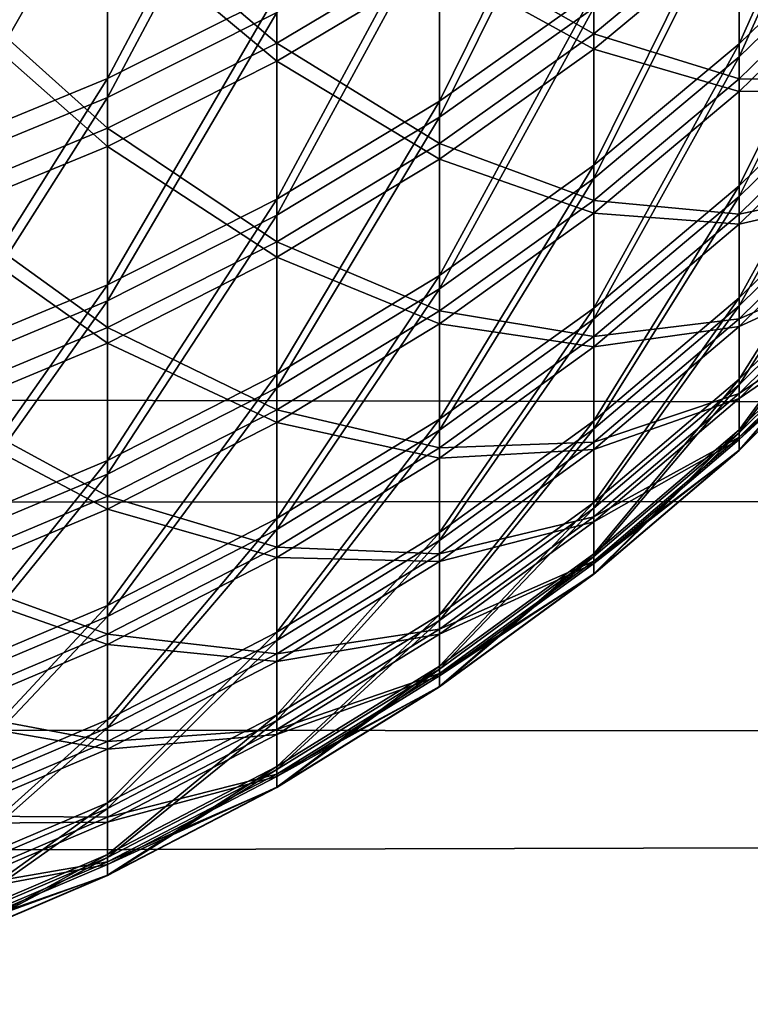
# Model space of a CAD drawing. Header units: millimetres. Extents: x -184 to 165, y -135 to 242.
# Tile 321 of 656: x -40.608 to -40.319, y -96.172 to -95.784. Entities that reach past the tile are written whole.
import ezdxf

# ---------------------------------------------------------------- set-up
doc = ezdxf.new("R2010")
doc.units = ezdxf.units.MM
doc.header["$LTSCALE"] = 41.718519
for name, color, linetype in [('384', 7, 'CONTINUOUS'), ('386', 7, 'CONTINUOUS'), ('443', 7, 'CONTINUOUS'), ('445', 7, 'CONTINUOUS'), ('457', 7, 'CONTINUOUS')]:
    doc.layers.add(name, color=color, linetype=linetype)

msp = doc.modelspace()

# ---------------------------------------------------------------- linework, layer by layer
at = {"layer": '384', "linetype": 'CONTINUOUS'}
for points in [[(-27.04409, -95.64276, 60), (-170.25051, -95.96387, 60), (-170.57592, -95.45368, 60), (-27.04409, -95.64276, 60)], [(-27.04409, -95.64276, 60), (-27.32066, -96.07439, 60), (-170.25051, -95.96387, 60), (-27.04409, -95.64276, 60)], [(-27.32066, -96.07439, 60), (-169.92179, -96.47125, 60), (-170.25051, -95.96387, 60), (-27.32066, -96.07439, 60)], [(-27.32066, -96.07439, 60), (-27.59982, -96.50432, 60), (-169.92179, -96.47125, 60), (-27.32066, -96.07439, 60)]]:
    msp.add_3dface(points, dxfattribs=at)
at = {"layer": '386', "linetype": 'CONTINUOUS'}
for points in [[(-170.45591, -95.64276, 63), (-27.24949, -95.96387, 63), (-26.92408, -95.45368, 63), (-170.45591, -95.64276, 63)], [(-170.45591, -95.64276, 63), (-170.17934, -96.07439, 63), (-27.24949, -95.96387, 63), (-170.45591, -95.64276, 63)], [(-170.17934, -96.07439, 63), (-27.57821, -96.47125, 63), (-27.24949, -95.96387, 63), (-170.17934, -96.07439, 63)], [(-170.17934, -96.07439, 63), (-169.90018, -96.50432, 63), (-27.57821, -96.47125, 63), (-170.17934, -96.07439, 63)]]:
    msp.add_3dface(points, dxfattribs=at)
at = {"layer": '443', "linetype": 'CONTINUOUS'}
for points in [[(-40.50612, -95.71108, 23.49301), (-40.50612, -95.80025, 23.80553), (-40.57302, -95.74429, 23.48285), (-40.50612, -95.71108, 23.49301)], [(-40.50612, -95.71108, 23.49301), (-40.44202, -95.7619, 23.81569), (-40.50612, -95.80025, 23.80553), (-40.50612, -95.71108, 23.49301)], [(-40.57302, -95.74429, 23.48285), (-40.57302, -95.83383, 23.79663), (-40.64235, -95.77259, 23.47419), (-40.57302, -95.74429, 23.48285)], [(-40.57302, -95.74429, 23.48285), (-40.50612, -95.80025, 23.80553), (-40.57302, -95.83383, 23.79663), (-40.57302, -95.74429, 23.48285)], [(-40.64235, -95.77259, 23.47419), (-40.57302, -95.83383, 23.79663), (-40.64235, -95.86243, 23.78905), (-40.64235, -95.77259, 23.47419)]]:
    msp.add_3dface(points, dxfattribs=at)
at = {"layer": '445', "linetype": 'CONTINUOUS'}
for points in [[(-40.27012, -95.74128, 27.6342), (-40.27012, -95.67372, 27.9449), (-40.32368, -95.79331, 27.64449), (-40.27012, -95.74128, 27.6342)], [(-40.32368, -95.79331, 27.64449), (-40.27012, -95.67372, 27.9449), (-40.32368, -95.72533, 27.95714), (-40.32368, -95.79331, 27.64449)], [(-40.50612, -95.77363, 28.30257), (-40.50612, -95.68077, 28.61401), (-40.57302, -95.8071, 28.31186), (-40.50612, -95.77363, 28.30257)], [(-40.57302, -95.8071, 28.31186), (-40.50612, -95.68077, 28.61401), (-40.57302, -95.71386, 28.62456), (-40.57302, -95.8071, 28.31186)], [(-40.38109, -95.77286, 27.96843), (-40.38109, -95.69264, 28.28008), (-40.44202, -95.81605, 27.97868), (-40.38109, -95.77286, 27.96843)], [(-40.44202, -95.81605, 27.97868), (-40.38109, -95.69264, 28.28008), (-40.44202, -95.73541, 28.29195), (-40.44202, -95.81605, 27.97868)], [(-40.57302, -95.8071, 28.31186), (-40.57302, -95.71386, 28.62456), (-40.64235, -95.83562, 28.31978), (-40.57302, -95.8071, 28.31186)], [(-40.64235, -95.83562, 28.31978), (-40.57302, -95.71386, 28.62456), (-40.64235, -95.74205, 28.63356), (-40.64235, -95.83562, 28.31978)], [(-40.44202, -95.7619, 23.81569), (-40.38109, -95.71899, 23.82706), (-40.38109, -95.79552, 24.13964), (-40.44202, -95.7619, 23.81569)], [(-40.38109, -95.71899, 23.82706), (-40.32368, -95.74786, 24.15036), (-40.38109, -95.79552, 24.13964), (-40.38109, -95.71899, 23.82706)], [(-40.32368, -95.79331, 27.64449), (-40.32368, -95.72533, 27.95714), (-40.38109, -95.84123, 27.65396), (-40.32368, -95.79331, 27.64449)], [(-40.38109, -95.84123, 27.65396), (-40.32368, -95.72533, 27.95714), (-40.38109, -95.77286, 27.96843), (-40.38109, -95.84123, 27.65396)], [(-40.44202, -95.81605, 27.97868), (-40.44202, -95.73541, 28.29195), (-40.50612, -95.85465, 27.98784), (-40.44202, -95.81605, 27.97868)], [(-40.50612, -95.85465, 27.98784), (-40.44202, -95.73541, 28.29195), (-40.50612, -95.77363, 28.30257), (-40.50612, -95.85465, 27.98784)], [(-40.27012, -95.79702, 27.32117), (-40.27012, -95.74128, 27.6342), (-40.32368, -95.84941, 27.32948), (-40.27012, -95.79702, 27.32117)], [(-40.32368, -95.84941, 27.32948), (-40.27012, -95.74128, 27.6342), (-40.32368, -95.79331, 27.64449), (-40.32368, -95.84941, 27.32948)], [(-40.32368, -95.74786, 24.15036), (-40.32368, -95.81213, 24.4638), (-40.38109, -95.79552, 24.13964), (-40.32368, -95.74786, 24.15036)], [(-40.32368, -95.74786, 24.15036), (-40.27012, -95.75998, 24.47347), (-40.32368, -95.81213, 24.4638), (-40.32368, -95.74786, 24.15036)], [(-40.27012, -95.75998, 24.47347), (-40.27012, -95.81202, 24.78714), (-40.32368, -95.81213, 24.4638), (-40.27012, -95.75998, 24.47347)], [(-40.50612, -95.80025, 23.80553), (-40.44202, -95.7619, 23.81569), (-40.44202, -95.83883, 24.1299), (-40.50612, -95.80025, 23.80553)], [(-40.44202, -95.7619, 23.81569), (-40.38109, -95.79552, 24.13964), (-40.44202, -95.83883, 24.1299), (-40.44202, -95.7619, 23.81569)], [(-40.38109, -95.84123, 27.65396), (-40.38109, -95.77286, 27.96843), (-40.44202, -95.88478, 27.66257), (-40.38109, -95.84123, 27.65396)], [(-40.44202, -95.88478, 27.66257), (-40.38109, -95.77286, 27.96843), (-40.44202, -95.81605, 27.97868), (-40.44202, -95.88478, 27.66257)], [(-40.50612, -95.85465, 27.98784), (-40.50612, -95.77363, 28.30257), (-40.57302, -95.88845, 27.99586), (-40.50612, -95.85465, 27.98784)], [(-40.57302, -95.88845, 27.99586), (-40.50612, -95.77363, 28.30257), (-40.57302, -95.8071, 28.31186), (-40.57302, -95.88845, 27.99586)], [(-40.38109, -95.79552, 24.13964), (-40.38109, -95.86017, 24.45489), (-40.44202, -95.83883, 24.1299), (-40.38109, -95.79552, 24.13964)], [(-40.32368, -95.84941, 27.32948), (-40.32368, -95.79331, 27.64449), (-40.38109, -95.89766, 27.33714), (-40.32368, -95.84941, 27.32948)], [(-40.38109, -95.89766, 27.33714), (-40.32368, -95.79331, 27.64449), (-40.38109, -95.84123, 27.65396), (-40.38109, -95.89766, 27.33714)], [(-40.38109, -95.79552, 24.13964), (-40.32368, -95.81213, 24.4638), (-40.38109, -95.86017, 24.45489), (-40.38109, -95.79552, 24.13964)], [(-40.57302, -95.83383, 23.79663), (-40.50612, -95.80025, 23.80553), (-40.50612, -95.87754, 24.1212), (-40.57302, -95.83383, 23.79663)], [(-40.50612, -95.80025, 23.80553), (-40.44202, -95.83883, 24.1299), (-40.50612, -95.87754, 24.1212), (-40.50612, -95.80025, 23.80553)], [(-40.27012, -95.84089, 27.00626), (-40.27012, -95.79702, 27.32117), (-40.32368, -95.89355, 27.01258), (-40.27012, -95.84089, 27.00626)], [(-40.32368, -95.89355, 27.01258), (-40.27012, -95.79702, 27.32117), (-40.32368, -95.84941, 27.32948), (-40.32368, -95.89355, 27.01258)], [(-40.57302, -95.88845, 27.99586), (-40.57302, -95.8071, 28.31186), (-40.64235, -95.91724, 28.00269), (-40.57302, -95.88845, 27.99586)], [(-40.64235, -95.91724, 28.00269), (-40.57302, -95.8071, 28.31186), (-40.64235, -95.83562, 28.31978), (-40.64235, -95.91724, 28.00269)], [(-40.27012, -95.81202, 24.78714), (-40.27012, -95.85216, 25.10255), (-40.32368, -95.8645, 24.77945), (-40.27012, -95.81202, 24.78714)], [(-40.32368, -95.81213, 24.4638), (-40.27012, -95.81202, 24.78714), (-40.32368, -95.8645, 24.77945), (-40.32368, -95.81213, 24.4638)], [(-40.32368, -95.81213, 24.4638), (-40.32368, -95.8645, 24.77945), (-40.38109, -95.86017, 24.45489), (-40.32368, -95.81213, 24.4638)], [(-40.44202, -95.88478, 27.66257), (-40.44202, -95.81605, 27.97868), (-40.50612, -95.9237, 27.67026), (-40.44202, -95.88478, 27.66257)], [(-40.50612, -95.9237, 27.67026), (-40.44202, -95.81605, 27.97868), (-40.50612, -95.85465, 27.98784), (-40.50612, -95.9237, 27.67026)], [(-40.64235, -95.86243, 23.78905), (-40.57302, -95.83383, 23.79663), (-40.57302, -95.91143, 24.11358), (-40.64235, -95.86243, 23.78905)], [(-40.57302, -95.83383, 23.79663), (-40.50612, -95.87754, 24.1212), (-40.57302, -95.91143, 24.11358), (-40.57302, -95.83383, 23.79663)], [(-40.44202, -95.83883, 24.1299), (-40.44202, -95.90381, 24.4468), (-40.50612, -95.87754, 24.1212), (-40.44202, -95.83883, 24.1299)], [(-40.44202, -95.83883, 24.1299), (-40.38109, -95.86017, 24.45489), (-40.44202, -95.90381, 24.4468), (-40.44202, -95.83883, 24.1299)], [(-40.38109, -95.89766, 27.33714), (-40.38109, -95.84123, 27.65396), (-40.44202, -95.9415, 27.34409), (-40.38109, -95.89766, 27.33714)], [(-40.44202, -95.9415, 27.34409), (-40.38109, -95.84123, 27.65396), (-40.44202, -95.88478, 27.66257), (-40.44202, -95.9415, 27.34409)], [(-40.27012, -95.8728, 26.68991), (-40.27012, -95.84089, 27.00626), (-40.32368, -95.92567, 26.69423), (-40.27012, -95.8728, 26.68991)], [(-40.32368, -95.92567, 26.69423), (-40.27012, -95.84089, 27.00626), (-40.32368, -95.89355, 27.01258), (-40.32368, -95.92567, 26.69423)], [(-40.32368, -95.89355, 27.01258), (-40.32368, -95.84941, 27.32948), (-40.38109, -95.94205, 27.0184), (-40.32368, -95.89355, 27.01258)], [(-40.38109, -95.94205, 27.0184), (-40.32368, -95.84941, 27.32948), (-40.38109, -95.89766, 27.33714), (-40.38109, -95.94205, 27.0184)], [(-40.50612, -95.9237, 27.67026), (-40.50612, -95.85465, 27.98784), (-40.57302, -95.95778, 27.677), (-40.50612, -95.9237, 27.67026)], [(-40.57302, -95.95778, 27.677), (-40.50612, -95.85465, 27.98784), (-40.57302, -95.88845, 27.99586), (-40.57302, -95.95778, 27.677)], [(-40.27012, -95.85216, 25.10255), (-40.27012, -95.88032, 25.41925), (-40.32368, -95.90489, 25.09685), (-40.27012, -95.85216, 25.10255)], [(-40.32368, -95.8645, 24.77945), (-40.27012, -95.85216, 25.10255), (-40.32368, -95.90489, 25.09685), (-40.32368, -95.8645, 24.77945)], [(-40.64235, -95.86243, 23.78905), (-40.57302, -95.91143, 24.11358), (-40.64235, -95.9403, 24.10709), (-40.64235, -95.86243, 23.78905)], [(-40.38109, -95.86017, 24.45489), (-40.38109, -95.91284, 24.77237), (-40.44202, -95.90381, 24.4468), (-40.38109, -95.86017, 24.45489)], [(-40.38109, -95.86017, 24.45489), (-40.32368, -95.8645, 24.77945), (-40.38109, -95.91284, 24.77237), (-40.38109, -95.86017, 24.45489)], [(-40.32368, -95.8645, 24.77945), (-40.32368, -95.90489, 25.09685), (-40.38109, -95.91284, 24.77237), (-40.32368, -95.8645, 24.77945)], [(-40.27012, -95.89272, 26.37258), (-40.27012, -95.8728, 26.68991), (-40.32368, -95.94571, 26.3749), (-40.27012, -95.89272, 26.37258)], [(-40.32368, -95.94571, 26.3749), (-40.27012, -95.8728, 26.68991), (-40.32368, -95.92567, 26.69423), (-40.32368, -95.94571, 26.3749)], [(-40.50612, -95.87754, 24.1212), (-40.50612, -95.94282, 24.43957), (-40.57302, -95.91143, 24.11358), (-40.50612, -95.87754, 24.1212)], [(-40.50612, -95.87754, 24.1212), (-40.44202, -95.90381, 24.4468), (-40.50612, -95.94282, 24.43957), (-40.50612, -95.87754, 24.1212)], [(-40.27012, -95.88032, 25.41925), (-40.27012, -95.89649, 25.7368), (-40.32368, -95.93323, 25.41555), (-40.27012, -95.88032, 25.41925)], [(-40.32368, -95.90489, 25.09685), (-40.27012, -95.88032, 25.41925), (-40.32368, -95.93323, 25.41555), (-40.32368, -95.90489, 25.09685)], [(-40.44202, -95.9415, 27.34409), (-40.44202, -95.88478, 27.66257), (-40.50612, -95.98068, 27.35031), (-40.44202, -95.9415, 27.34409)], [(-40.50612, -95.98068, 27.35031), (-40.44202, -95.88478, 27.66257), (-40.50612, -95.9237, 27.67026), (-40.50612, -95.98068, 27.35031)], [(-40.57302, -95.95778, 27.677), (-40.57302, -95.88845, 27.99586), (-40.64235, -95.98681, 27.68274), (-40.57302, -95.95778, 27.677)], [(-40.64235, -95.98681, 27.68274), (-40.57302, -95.88845, 27.99586), (-40.64235, -95.91724, 28.00269), (-40.64235, -95.98681, 27.68274)], [(-40.32368, -95.92567, 26.69423), (-40.32368, -95.89355, 27.01258), (-40.38109, -95.97436, 26.69822), (-40.32368, -95.92567, 26.69423)], [(-40.38109, -95.97436, 26.69822), (-40.32368, -95.89355, 27.01258), (-40.38109, -95.94205, 27.0184), (-40.38109, -95.97436, 26.69822)], [(-40.27012, -95.90062, 26.05472), (-40.27012, -95.89272, 26.37258), (-40.32368, -95.95366, 26.05504), (-40.27012, -95.90062, 26.05472)], [(-40.32368, -95.95366, 26.05504), (-40.27012, -95.89272, 26.37258), (-40.32368, -95.94571, 26.3749), (-40.32368, -95.95366, 26.05504)], [(-40.27012, -95.89649, 25.7368), (-40.27012, -95.90062, 26.05472), (-40.32368, -95.9495, 25.7351), (-40.27012, -95.89649, 25.7368)], [(-40.32368, -95.93323, 25.41555), (-40.27012, -95.89649, 25.7368), (-40.32368, -95.9495, 25.7351), (-40.32368, -95.93323, 25.41555)], [(-40.38109, -95.94205, 27.0184), (-40.38109, -95.89766, 27.33714), (-40.44202, -95.98613, 27.02369), (-40.38109, -95.94205, 27.0184)], [(-40.44202, -95.98613, 27.02369), (-40.38109, -95.89766, 27.33714), (-40.44202, -95.9415, 27.34409), (-40.44202, -95.98613, 27.02369)], [(-40.32368, -95.9495, 25.7351), (-40.27012, -95.90062, 26.05472), (-40.32368, -95.95366, 26.05504), (-40.32368, -95.9495, 25.7351)], [(-40.44202, -95.90381, 24.4468), (-40.44202, -95.95676, 24.76593), (-40.50612, -95.94282, 24.43957), (-40.44202, -95.90381, 24.4468)], [(-40.44202, -95.90381, 24.4468), (-40.38109, -95.91284, 24.77237), (-40.44202, -95.95676, 24.76593), (-40.44202, -95.90381, 24.4468)], [(-40.32368, -95.90489, 25.09685), (-40.32368, -95.93323, 25.41555), (-40.38109, -95.95346, 25.0916), (-40.32368, -95.90489, 25.09685)], [(-40.38109, -95.91284, 24.77237), (-40.32368, -95.90489, 25.09685), (-40.38109, -95.95346, 25.0916), (-40.38109, -95.91284, 24.77237)], [(-40.57302, -95.91143, 24.11358), (-40.57302, -95.97698, 24.43324), (-40.64235, -95.9403, 24.10709), (-40.57302, -95.91143, 24.11358)], [(-40.57302, -95.91143, 24.11358), (-40.50612, -95.94282, 24.43957), (-40.57302, -95.97698, 24.43324), (-40.57302, -95.91143, 24.11358)], [(-40.38109, -95.91284, 24.77237), (-40.38109, -95.95346, 25.0916), (-40.44202, -95.95676, 24.76593), (-40.38109, -95.91284, 24.77237)], [(-40.50612, -95.98068, 27.35031), (-40.50612, -95.9237, 27.67026), (-40.57302, -96.01499, 27.35575), (-40.50612, -95.98068, 27.35031)], [(-40.57302, -96.01499, 27.35575), (-40.50612, -95.9237, 27.67026), (-40.57302, -95.95778, 27.677), (-40.57302, -96.01499, 27.35575)], [(-40.32368, -95.94571, 26.3749), (-40.32368, -95.92567, 26.69423), (-40.38109, -95.99452, 26.37704), (-40.32368, -95.94571, 26.3749)], [(-40.38109, -95.99452, 26.37704), (-40.32368, -95.92567, 26.69423), (-40.38109, -95.97436, 26.69822), (-40.38109, -95.99452, 26.37704)], [(-40.32368, -95.93323, 25.41555), (-40.32368, -95.9495, 25.7351), (-40.38109, -95.98197, 25.41215), (-40.32368, -95.93323, 25.41555)], [(-40.38109, -95.95346, 25.0916), (-40.32368, -95.93323, 25.41555), (-40.38109, -95.98197, 25.41215), (-40.38109, -95.95346, 25.0916)], [(-40.64235, -95.9403, 24.10709), (-40.57302, -95.97698, 24.43324), (-40.64235, -96.00607, 24.42784), (-40.64235, -95.9403, 24.10709)], [(-40.50612, -95.94282, 24.43957), (-40.50612, -95.99602, 24.76018), (-40.57302, -95.97698, 24.43324), (-40.50612, -95.94282, 24.43957)], [(-40.44202, -95.98613, 27.02369), (-40.44202, -95.9415, 27.34409), (-40.50612, -96.02552, 27.02842), (-40.44202, -95.98613, 27.02369)], [(-40.50612, -96.02552, 27.02842), (-40.44202, -95.9415, 27.34409), (-40.50612, -95.98068, 27.35031), (-40.50612, -96.02552, 27.02842)], [(-40.50612, -95.94282, 24.43957), (-40.44202, -95.95676, 24.76593), (-40.50612, -95.99602, 24.76018), (-40.50612, -95.94282, 24.43957)], [(-40.38109, -95.97436, 26.69822), (-40.38109, -95.94205, 27.0184), (-40.44202, -96.0186, 26.70184), (-40.38109, -95.97436, 26.69822)], [(-40.44202, -96.0186, 26.70184), (-40.38109, -95.94205, 27.0184), (-40.44202, -95.98613, 27.02369), (-40.44202, -96.0186, 26.70184)], [(-40.32368, -95.95366, 26.05504), (-40.32368, -95.94571, 26.3749), (-40.38109, -96.00251, 26.05533), (-40.32368, -95.95366, 26.05504)], [(-40.38109, -96.00251, 26.05533), (-40.32368, -95.94571, 26.3749), (-40.38109, -95.99452, 26.37704), (-40.38109, -96.00251, 26.05533)], [(-40.32368, -95.9495, 25.7351), (-40.32368, -95.95366, 26.05504), (-40.38109, -95.99833, 25.73354), (-40.32368, -95.9495, 25.7351)], [(-40.38109, -95.98197, 25.41215), (-40.32368, -95.9495, 25.7351), (-40.38109, -95.99833, 25.73354), (-40.38109, -95.98197, 25.41215)], [(-40.38109, -95.95346, 25.0916), (-40.38109, -95.98197, 25.41215), (-40.44202, -95.99759, 25.08683), (-40.38109, -95.95346, 25.0916)], [(-40.44202, -95.95676, 24.76593), (-40.38109, -95.95346, 25.0916), (-40.44202, -95.99759, 25.08683), (-40.44202, -95.95676, 24.76593)], [(-40.38109, -95.99833, 25.73354), (-40.32368, -95.95366, 26.05504), (-40.38109, -96.00251, 26.05533), (-40.38109, -95.99833, 25.73354)], [(-40.57302, -96.01499, 27.35575), (-40.57302, -95.95778, 27.677), (-40.64235, -96.04422, 27.36039), (-40.57302, -96.01499, 27.35575)], [(-40.64235, -96.04422, 27.36039), (-40.57302, -95.95778, 27.677), (-40.64235, -95.98681, 27.68274), (-40.64235, -96.04422, 27.36039)], [(-40.44202, -95.95676, 24.76593), (-40.44202, -95.99759, 25.08683), (-40.50612, -95.99602, 24.76018), (-40.44202, -95.95676, 24.76593)], [(-40.38109, -95.99452, 26.37704), (-40.38109, -95.97436, 26.69822), (-40.44202, -96.03887, 26.37898), (-40.38109, -95.99452, 26.37704)], [(-40.44202, -96.03887, 26.37898), (-40.38109, -95.97436, 26.69822), (-40.44202, -96.0186, 26.70184), (-40.44202, -96.03887, 26.37898)], [(-40.57302, -95.97698, 24.43324), (-40.57302, -96.03038, 24.75514), (-40.64235, -96.00607, 24.42784), (-40.57302, -95.97698, 24.43324)], [(-40.57302, -95.97698, 24.43324), (-40.50612, -95.99602, 24.76018), (-40.57302, -96.03038, 24.75514), (-40.57302, -95.97698, 24.43324)], [(-40.50612, -96.02552, 27.02842), (-40.50612, -95.98068, 27.35031), (-40.57302, -96.06, 27.03256), (-40.50612, -96.02552, 27.02842)], [(-40.57302, -96.06, 27.03256), (-40.50612, -95.98068, 27.35031), (-40.57302, -96.01499, 27.35575), (-40.57302, -96.06, 27.03256)], [(-40.38109, -95.98197, 25.41215), (-40.38109, -95.99833, 25.73354), (-40.44202, -96.02625, 25.40905), (-40.38109, -95.98197, 25.41215)], [(-40.44202, -95.99759, 25.08683), (-40.38109, -95.98197, 25.41215), (-40.44202, -96.02625, 25.40905), (-40.44202, -95.99759, 25.08683)], [(-40.44202, -96.0186, 26.70184), (-40.44202, -95.98613, 27.02369), (-40.50612, -96.05814, 26.70507), (-40.44202, -96.0186, 26.70184)], [(-40.50612, -96.05814, 26.70507), (-40.44202, -95.98613, 27.02369), (-40.50612, -96.02552, 27.02842), (-40.50612, -96.05814, 26.70507)], [(-40.38109, -96.00251, 26.05533), (-40.38109, -95.99452, 26.37704), (-40.44202, -96.0469, 26.05559), (-40.38109, -96.00251, 26.05533)], [(-40.44202, -96.0469, 26.05559), (-40.38109, -95.99452, 26.37704), (-40.44202, -96.03887, 26.37898), (-40.44202, -96.0469, 26.05559)], [(-40.50612, -95.99602, 24.76018), (-40.50612, -96.03704, 25.08257), (-40.57302, -96.03038, 24.75514), (-40.50612, -95.99602, 24.76018)], [(-40.50612, -95.99602, 24.76018), (-40.44202, -95.99759, 25.08683), (-40.50612, -96.03704, 25.08257), (-40.50612, -95.99602, 24.76018)], [(-40.44202, -95.99759, 25.08683), (-40.44202, -96.02625, 25.40905), (-40.50612, -96.03704, 25.08257), (-40.44202, -95.99759, 25.08683)], [(-40.38109, -95.99833, 25.73354), (-40.38109, -96.00251, 26.05533), (-40.44202, -96.04269, 25.73213), (-40.38109, -95.99833, 25.73354)], [(-40.44202, -96.02625, 25.40905), (-40.38109, -95.99833, 25.73354), (-40.44202, -96.04269, 25.73213), (-40.44202, -96.02625, 25.40905)], [(-40.64235, -96.00607, 24.42784), (-40.57302, -96.03038, 24.75514), (-40.64235, -96.05966, 24.75085), (-40.64235, -96.00607, 24.42784)], [(-40.44202, -96.04269, 25.73213), (-40.38109, -96.00251, 26.05533), (-40.44202, -96.0469, 26.05559), (-40.44202, -96.04269, 25.73213)], [(-40.57302, -96.06, 27.03256), (-40.57302, -96.01499, 27.35575), (-40.64235, -96.08939, 27.03609), (-40.57302, -96.06, 27.03256)], [(-40.64235, -96.08939, 27.03609), (-40.57302, -96.01499, 27.35575), (-40.64235, -96.04422, 27.36039), (-40.64235, -96.08939, 27.03609)], [(-40.44202, -96.03887, 26.37898), (-40.44202, -96.0186, 26.70184), (-40.50612, -96.0785, 26.38072), (-40.44202, -96.03887, 26.37898)], [(-40.50612, -96.0785, 26.38072), (-40.44202, -96.0186, 26.70184), (-40.50612, -96.05814, 26.70507), (-40.50612, -96.0785, 26.38072)], [(-40.50612, -96.05814, 26.70507), (-40.50612, -96.02552, 27.02842), (-40.57302, -96.09276, 26.7079), (-40.50612, -96.05814, 26.70507)], [(-40.57302, -96.09276, 26.7079), (-40.50612, -96.02552, 27.02842), (-40.57302, -96.06, 27.03256), (-40.57302, -96.09276, 26.7079)], [(-40.44202, -96.02625, 25.40905), (-40.44202, -96.04269, 25.73213), (-40.50612, -96.06583, 25.40629), (-40.44202, -96.02625, 25.40905)], [(-40.50612, -96.03704, 25.08257), (-40.44202, -96.02625, 25.40905), (-40.50612, -96.06583, 25.40629), (-40.50612, -96.03704, 25.08257)], [(-40.57302, -96.03038, 24.75514), (-40.57302, -96.07157, 25.07884), (-40.64235, -96.05966, 24.75085), (-40.57302, -96.03038, 24.75514)], [(-40.57302, -96.03038, 24.75514), (-40.50612, -96.03704, 25.08257), (-40.57302, -96.07157, 25.07884), (-40.57302, -96.03038, 24.75514)], [(-40.50612, -96.03704, 25.08257), (-40.50612, -96.06583, 25.40629), (-40.57302, -96.07157, 25.07884), (-40.50612, -96.03704, 25.08257)], [(-40.44202, -96.0469, 26.05559), (-40.44202, -96.03887, 26.37898), (-40.50612, -96.08658, 26.05582), (-40.44202, -96.0469, 26.05559)], [(-40.50612, -96.08658, 26.05582), (-40.44202, -96.03887, 26.37898), (-40.50612, -96.0785, 26.38072), (-40.50612, -96.08658, 26.05582)], [(-40.44202, -96.04269, 25.73213), (-40.44202, -96.0469, 26.05559), (-40.50612, -96.08235, 25.73086), (-40.44202, -96.04269, 25.73213)], [(-40.50612, -96.06583, 25.40629), (-40.44202, -96.04269, 25.73213), (-40.50612, -96.08235, 25.73086), (-40.50612, -96.06583, 25.40629)], [(-40.50612, -96.08235, 25.73086), (-40.44202, -96.0469, 26.05559), (-40.50612, -96.08658, 26.05582), (-40.50612, -96.08235, 25.73086)], [(-40.64235, -96.05966, 24.75085), (-40.57302, -96.07157, 25.07884), (-40.64235, -96.10099, 25.07566), (-40.64235, -96.05966, 24.75085)], [(-40.57302, -96.09276, 26.7079), (-40.57302, -96.06, 27.03256), (-40.64235, -96.12225, 26.71031), (-40.57302, -96.09276, 26.7079)], [(-40.64235, -96.12225, 26.71031), (-40.57302, -96.06, 27.03256), (-40.64235, -96.08939, 27.03609), (-40.64235, -96.12225, 26.71031)], [(-40.50612, -96.0785, 26.38072), (-40.50612, -96.05814, 26.70507), (-40.57302, -96.1132, 26.38224), (-40.50612, -96.0785, 26.38072)], [(-40.57302, -96.1132, 26.38224), (-40.50612, -96.05814, 26.70507), (-40.57302, -96.09276, 26.7079), (-40.57302, -96.1132, 26.38224)], [(-40.50612, -96.06583, 25.40629), (-40.50612, -96.08235, 25.73086), (-40.57302, -96.10048, 25.40386), (-40.50612, -96.06583, 25.40629)], [(-40.57302, -96.07157, 25.07884), (-40.50612, -96.06583, 25.40629), (-40.57302, -96.10048, 25.40386), (-40.57302, -96.07157, 25.07884)], [(-40.57302, -96.07157, 25.07884), (-40.57302, -96.10048, 25.40386), (-40.64235, -96.10099, 25.07566), (-40.57302, -96.07157, 25.07884)], [(-40.50612, -96.08658, 26.05582), (-40.50612, -96.0785, 26.38072), (-40.57302, -96.12131, 26.05603), (-40.50612, -96.08658, 26.05582)], [(-40.57302, -96.12131, 26.05603), (-40.50612, -96.0785, 26.38072), (-40.57302, -96.1132, 26.38224), (-40.57302, -96.12131, 26.05603)], [(-40.50612, -96.08235, 25.73086), (-40.50612, -96.08658, 26.05582), (-40.57302, -96.11706, 25.72975), (-40.50612, -96.08235, 25.73086)], [(-40.57302, -96.10048, 25.40386), (-40.50612, -96.08235, 25.73086), (-40.57302, -96.11706, 25.72975), (-40.57302, -96.10048, 25.40386)], [(-40.57302, -96.11706, 25.72975), (-40.50612, -96.08658, 26.05582), (-40.57302, -96.12131, 26.05603), (-40.57302, -96.11706, 25.72975)], [(-40.57302, -96.1132, 26.38224), (-40.57302, -96.09276, 26.7079), (-40.64235, -96.14277, 26.38353), (-40.57302, -96.1132, 26.38224)], [(-40.64235, -96.14277, 26.38353), (-40.57302, -96.09276, 26.7079), (-40.64235, -96.12225, 26.71031), (-40.64235, -96.14277, 26.38353)], [(-40.57302, -96.10048, 25.40386), (-40.57302, -96.11706, 25.72975), (-40.64235, -96.13, 25.4018), (-40.57302, -96.10048, 25.40386)], [(-40.64235, -96.10099, 25.07566), (-40.57302, -96.10048, 25.40386), (-40.64235, -96.13, 25.4018), (-40.64235, -96.10099, 25.07566)], [(-40.57302, -96.12131, 26.05603), (-40.57302, -96.1132, 26.38224), (-40.64235, -96.1509, 26.0562), (-40.57302, -96.12131, 26.05603)], [(-40.64235, -96.1509, 26.0562), (-40.57302, -96.1132, 26.38224), (-40.64235, -96.14277, 26.38353), (-40.64235, -96.1509, 26.0562)], [(-40.57302, -96.11706, 25.72975), (-40.57302, -96.12131, 26.05603), (-40.64235, -96.14664, 25.72881), (-40.57302, -96.11706, 25.72975)], [(-40.64235, -96.13, 25.4018), (-40.57302, -96.11706, 25.72975), (-40.64235, -96.14664, 25.72881), (-40.64235, -96.13, 25.4018)], [(-40.64235, -96.14664, 25.72881), (-40.57302, -96.12131, 26.05603), (-40.64235, -96.1509, 26.0562), (-40.64235, -96.14664, 25.72881)]]:
    msp.add_3dface(points, dxfattribs=at)
at = {"layer": '457', "linetype": 'CONTINUOUS'}
for points in [[(-40.27012, -95.74648, -27.39233), (-40.27012, -95.67992, -27.08142), (-40.32368, -95.79854, -27.38221), (-40.27012, -95.74648, -27.39233)], [(-40.32368, -95.79854, -27.38221), (-40.27012, -95.67992, -27.08142), (-40.32368, -95.73157, -27.06934), (-40.32368, -95.79854, -27.38221)], [(-40.50612, -95.78099, -26.72407), (-40.50612, -95.68912, -26.41233), (-40.57302, -95.81448, -26.71489), (-40.50612, -95.78099, -26.72407)], [(-40.57302, -95.81448, -26.71489), (-40.50612, -95.68912, -26.41233), (-40.57302, -95.72225, -26.40189), (-40.57302, -95.81448, -26.71489)], [(-40.50612, -95.70295, -31.5334), (-40.50612, -95.79313, -31.22117), (-40.57302, -95.73613, -31.54367), (-40.50612, -95.70295, -31.5334)], [(-40.50612, -95.70295, -31.5334), (-40.44202, -95.75481, -31.21089), (-40.50612, -95.79313, -31.22117), (-40.50612, -95.70295, -31.5334)], [(-40.38109, -95.77914, -27.05821), (-40.38109, -95.69992, -26.7463), (-40.44202, -95.82236, -27.0481), (-40.38109, -95.77914, -27.05821)], [(-40.44202, -95.82236, -27.0481), (-40.38109, -95.69992, -26.7463), (-40.44202, -95.74273, -26.73457), (-40.44202, -95.82236, -27.0481)], [(-40.38109, -95.71194, -31.19938), (-40.38109, -95.78948, -30.88705), (-40.44202, -95.75481, -31.21089), (-40.38109, -95.71194, -31.19938)], [(-40.38109, -95.71194, -31.19938), (-40.32368, -95.74185, -30.87618), (-40.38109, -95.78948, -30.88705), (-40.38109, -95.71194, -31.19938)], [(-40.57302, -95.81448, -26.71489), (-40.57302, -95.72225, -26.40189), (-40.64235, -95.84302, -26.70706), (-40.57302, -95.81448, -26.71489)], [(-40.64235, -95.84302, -26.70706), (-40.57302, -95.72225, -26.40189), (-40.64235, -95.75047, -26.39299), (-40.64235, -95.84302, -26.70706)], [(-40.32368, -95.79854, -27.38221), (-40.32368, -95.73157, -27.06934), (-40.38109, -95.8465, -27.37289), (-40.32368, -95.79854, -27.38221)], [(-40.38109, -95.8465, -27.37289), (-40.32368, -95.73157, -27.06934), (-40.38109, -95.77914, -27.05821), (-40.38109, -95.8465, -27.37289)], [(-40.57302, -95.73613, -31.54367), (-40.57302, -95.82668, -31.23018), (-40.64235, -95.7644, -31.55242), (-40.57302, -95.73613, -31.54367)], [(-40.57302, -95.73613, -31.54367), (-40.50612, -95.79313, -31.22117), (-40.57302, -95.82668, -31.23018), (-40.57302, -95.73613, -31.54367)], [(-40.32368, -95.74185, -30.87618), (-40.32368, -95.80713, -30.56295), (-40.38109, -95.78948, -30.88705), (-40.32368, -95.74185, -30.87618)], [(-40.32368, -95.74185, -30.87618), (-40.27012, -95.75501, -30.55311), (-40.32368, -95.80713, -30.56295), (-40.32368, -95.74185, -30.87618)], [(-40.44202, -95.82236, -27.0481), (-40.44202, -95.74273, -26.73457), (-40.50612, -95.86099, -27.03906), (-40.44202, -95.82236, -27.0481)], [(-40.50612, -95.86099, -27.03906), (-40.44202, -95.74273, -26.73457), (-40.50612, -95.78099, -26.72407), (-40.50612, -95.86099, -27.03906)], [(-40.27012, -95.80122, -27.70554), (-40.27012, -95.74648, -27.39233), (-40.32368, -95.85363, -27.6974), (-40.27012, -95.80122, -27.70554)], [(-40.32368, -95.85363, -27.6974), (-40.27012, -95.74648, -27.39233), (-40.32368, -95.79854, -27.38221), (-40.32368, -95.85363, -27.6974)], [(-40.44202, -95.75481, -31.21089), (-40.44202, -95.83275, -30.89693), (-40.50612, -95.79313, -31.22117), (-40.44202, -95.75481, -31.21089)], [(-40.44202, -95.75481, -31.21089), (-40.38109, -95.78948, -30.88705), (-40.44202, -95.83275, -30.89693), (-40.44202, -95.75481, -31.21089)], [(-40.27012, -95.75501, -30.55311), (-40.27012, -95.80806, -30.23961), (-40.32368, -95.80713, -30.56295), (-40.27012, -95.75501, -30.55311)], [(-40.64235, -95.7644, -31.55242), (-40.57302, -95.82668, -31.23018), (-40.64235, -95.85526, -31.23785), (-40.64235, -95.7644, -31.55242)], [(-40.38109, -95.8465, -27.37289), (-40.38109, -95.77914, -27.05821), (-40.44202, -95.89007, -27.36443), (-40.38109, -95.8465, -27.37289)], [(-40.44202, -95.89007, -27.36443), (-40.38109, -95.77914, -27.05821), (-40.44202, -95.82236, -27.0481), (-40.44202, -95.89007, -27.36443)], [(-40.50612, -95.86099, -27.03906), (-40.50612, -95.78099, -26.72407), (-40.57302, -95.89481, -27.03115), (-40.50612, -95.86099, -27.03906)], [(-40.57302, -95.89481, -27.03115), (-40.50612, -95.78099, -26.72407), (-40.57302, -95.81448, -26.71489), (-40.57302, -95.89481, -27.03115)], [(-40.38109, -95.78948, -30.88705), (-40.38109, -95.85514, -30.57201), (-40.44202, -95.83275, -30.89693), (-40.38109, -95.78948, -30.88705)], [(-40.38109, -95.78948, -30.88705), (-40.32368, -95.80713, -30.56295), (-40.38109, -95.85514, -30.57201), (-40.38109, -95.78948, -30.88705)], [(-40.50612, -95.79313, -31.22117), (-40.50612, -95.87143, -30.90575), (-40.57302, -95.82668, -31.23018), (-40.50612, -95.79313, -31.22117)], [(-40.50612, -95.79313, -31.22117), (-40.44202, -95.83275, -30.89693), (-40.50612, -95.87143, -30.90575), (-40.50612, -95.79313, -31.22117)], [(-40.32368, -95.85363, -27.6974), (-40.32368, -95.79854, -27.38221), (-40.38109, -95.9019, -27.6899), (-40.32368, -95.85363, -27.6974)], [(-40.38109, -95.9019, -27.6899), (-40.32368, -95.79854, -27.38221), (-40.38109, -95.8465, -27.37289), (-40.38109, -95.9019, -27.6899)], [(-40.27012, -95.84407, -28.02059), (-40.27012, -95.80122, -27.70554), (-40.32368, -95.89675, -28.01444), (-40.27012, -95.84407, -28.02059)], [(-40.32368, -95.89675, -28.01444), (-40.27012, -95.80122, -27.70554), (-40.32368, -95.85363, -27.6974), (-40.32368, -95.89675, -28.01444)], [(-40.32368, -95.80713, -30.56295), (-40.32368, -95.86051, -30.24747), (-40.38109, -95.85514, -30.57201), (-40.32368, -95.80713, -30.56295)], [(-40.32368, -95.80713, -30.56295), (-40.27012, -95.80806, -30.23961), (-40.32368, -95.86051, -30.24747), (-40.32368, -95.80713, -30.56295)], [(-40.27012, -95.80806, -30.23961), (-40.27012, -95.84921, -29.92433), (-40.32368, -95.86051, -30.24747), (-40.27012, -95.80806, -30.23961)], [(-40.57302, -95.89481, -27.03115), (-40.57302, -95.81448, -26.71489), (-40.64235, -95.92363, -27.02441), (-40.57302, -95.89481, -27.03115)], [(-40.64235, -95.92363, -27.02441), (-40.57302, -95.81448, -26.71489), (-40.64235, -95.84302, -26.70706), (-40.64235, -95.92363, -27.02441)], [(-40.44202, -95.89007, -27.36443), (-40.44202, -95.82236, -27.0481), (-40.50612, -95.92902, -27.35686), (-40.44202, -95.89007, -27.36443)], [(-40.50612, -95.92902, -27.35686), (-40.44202, -95.82236, -27.0481), (-40.50612, -95.86099, -27.03906), (-40.50612, -95.92902, -27.35686)], [(-40.57302, -95.82668, -31.23018), (-40.57302, -95.90529, -30.91348), (-40.64235, -95.85526, -31.23785), (-40.57302, -95.82668, -31.23018)], [(-40.57302, -95.82668, -31.23018), (-40.50612, -95.87143, -30.90575), (-40.57302, -95.90529, -30.91348), (-40.57302, -95.82668, -31.23018)], [(-40.44202, -95.83275, -30.89693), (-40.44202, -95.89876, -30.58024), (-40.50612, -95.87143, -30.90575), (-40.44202, -95.83275, -30.89693)], [(-40.44202, -95.83275, -30.89693), (-40.38109, -95.85514, -30.57201), (-40.44202, -95.89876, -30.58024), (-40.44202, -95.83275, -30.89693)], [(-40.38109, -95.9019, -27.6899), (-40.38109, -95.8465, -27.37289), (-40.44202, -95.94577, -27.68309), (-40.38109, -95.9019, -27.6899)], [(-40.44202, -95.94577, -27.68309), (-40.38109, -95.8465, -27.37289), (-40.44202, -95.89007, -27.36443), (-40.44202, -95.94577, -27.68309)], [(-40.27012, -95.87496, -28.33704), (-40.27012, -95.84407, -28.02059), (-40.32368, -95.92784, -28.33289), (-40.27012, -95.87496, -28.33704)], [(-40.32368, -95.92784, -28.33289), (-40.27012, -95.84407, -28.02059), (-40.32368, -95.89675, -28.01444), (-40.32368, -95.92784, -28.33289)], [(-40.27012, -95.84921, -29.92433), (-40.27012, -95.87839, -29.60772), (-40.32368, -95.90192, -29.9302), (-40.27012, -95.84921, -29.92433)], [(-40.32368, -95.86051, -30.24747), (-40.27012, -95.84921, -29.92433), (-40.32368, -95.90192, -29.9302), (-40.32368, -95.86051, -30.24747)], [(-40.32368, -95.89675, -28.01444), (-40.32368, -95.85363, -27.6974), (-40.38109, -95.94527, -28.00878), (-40.32368, -95.89675, -28.01444)], [(-40.38109, -95.94527, -28.00878), (-40.32368, -95.85363, -27.6974), (-40.38109, -95.9019, -27.6899), (-40.38109, -95.94527, -28.00878)], [(-40.64235, -95.85526, -31.23785), (-40.57302, -95.90529, -30.91348), (-40.64235, -95.93415, -30.92007), (-40.64235, -95.85526, -31.23785)], [(-40.38109, -95.85514, -30.57201), (-40.38109, -95.90883, -30.25471), (-40.44202, -95.89876, -30.58024), (-40.38109, -95.85514, -30.57201)], [(-40.38109, -95.85514, -30.57201), (-40.32368, -95.86051, -30.24747), (-40.38109, -95.90883, -30.25471), (-40.38109, -95.85514, -30.57201)], [(-40.50612, -95.92902, -27.35686), (-40.50612, -95.86099, -27.03906), (-40.57302, -95.96311, -27.35023), (-40.50612, -95.92902, -27.35686)], [(-40.57302, -95.96311, -27.35023), (-40.50612, -95.86099, -27.03906), (-40.57302, -95.89481, -27.03115), (-40.57302, -95.96311, -27.35023)], [(-40.32368, -95.86051, -30.24747), (-40.32368, -95.90192, -29.9302), (-40.38109, -95.90883, -30.25471), (-40.32368, -95.86051, -30.24747)], [(-40.50612, -95.87143, -30.90575), (-40.50612, -95.93774, -30.5876), (-40.57302, -95.90529, -30.91348), (-40.50612, -95.87143, -30.90575)], [(-40.50612, -95.87143, -30.90575), (-40.44202, -95.89876, -30.58024), (-40.50612, -95.93774, -30.5876), (-40.50612, -95.87143, -30.90575)], [(-40.27012, -95.89386, -28.65444), (-40.27012, -95.87496, -28.33704), (-40.32368, -95.94686, -28.65229), (-40.27012, -95.89386, -28.65444)], [(-40.32368, -95.94686, -28.65229), (-40.27012, -95.87496, -28.33704), (-40.32368, -95.92784, -28.33289), (-40.32368, -95.94686, -28.65229)], [(-40.27012, -95.87839, -29.60772), (-40.27012, -95.89558, -29.29023), (-40.32368, -95.93129, -29.61159), (-40.27012, -95.87839, -29.60772)], [(-40.32368, -95.90192, -29.9302), (-40.27012, -95.87839, -29.60772), (-40.32368, -95.93129, -29.61159), (-40.32368, -95.90192, -29.9302)], [(-40.44202, -95.94577, -27.68309), (-40.44202, -95.89007, -27.36443), (-40.50612, -95.98497, -27.677), (-40.44202, -95.94577, -27.68309)], [(-40.50612, -95.98497, -27.677), (-40.44202, -95.89007, -27.36443), (-40.50612, -95.92902, -27.35686), (-40.50612, -95.98497, -27.677)], [(-40.57302, -95.96311, -27.35023), (-40.57302, -95.89481, -27.03115), (-40.64235, -95.99216, -27.34458), (-40.57302, -95.96311, -27.35023)], [(-40.64235, -95.99216, -27.34458), (-40.57302, -95.89481, -27.03115), (-40.64235, -95.92363, -27.02441), (-40.64235, -95.99216, -27.34458)], [(-40.32368, -95.92784, -28.33289), (-40.32368, -95.89675, -28.01444), (-40.38109, -95.97654, -28.32906), (-40.32368, -95.92784, -28.33289)], [(-40.38109, -95.97654, -28.32906), (-40.32368, -95.89675, -28.01444), (-40.38109, -95.94527, -28.00878), (-40.38109, -95.97654, -28.32906)], [(-40.27012, -95.90074, -28.97232), (-40.27012, -95.89386, -28.65444), (-40.32368, -95.95378, -28.97217), (-40.27012, -95.90074, -28.97232)], [(-40.32368, -95.95378, -28.97217), (-40.27012, -95.89386, -28.65444), (-40.32368, -95.94686, -28.65229), (-40.32368, -95.95378, -28.97217)], [(-40.27012, -95.89558, -29.29023), (-40.27012, -95.90074, -28.97232), (-40.32368, -95.94859, -29.29209), (-40.27012, -95.89558, -29.29023)], [(-40.32368, -95.93129, -29.61159), (-40.27012, -95.89558, -29.29023), (-40.32368, -95.94859, -29.29209), (-40.32368, -95.93129, -29.61159)], [(-40.44202, -95.89876, -30.58024), (-40.44202, -95.95273, -30.26128), (-40.50612, -95.93774, -30.5876), (-40.44202, -95.89876, -30.58024)], [(-40.44202, -95.89876, -30.58024), (-40.38109, -95.90883, -30.25471), (-40.44202, -95.95273, -30.26128), (-40.44202, -95.89876, -30.58024)], [(-40.32368, -95.94859, -29.29209), (-40.27012, -95.90074, -28.97232), (-40.32368, -95.95378, -28.97217), (-40.32368, -95.94859, -29.29209)], [(-40.38109, -95.94527, -28.00878), (-40.38109, -95.9019, -27.6899), (-40.44202, -95.98936, -28.00363), (-40.38109, -95.94527, -28.00878)], [(-40.44202, -95.98936, -28.00363), (-40.38109, -95.9019, -27.6899), (-40.44202, -95.94577, -27.68309), (-40.44202, -95.98936, -28.00363)], [(-40.32368, -95.90192, -29.9302), (-40.32368, -95.93129, -29.61159), (-40.38109, -95.95047, -29.9356), (-40.32368, -95.90192, -29.9302)], [(-40.38109, -95.90883, -30.25471), (-40.32368, -95.90192, -29.9302), (-40.38109, -95.95047, -29.9356), (-40.38109, -95.90883, -30.25471)], [(-40.57302, -95.90529, -30.91348), (-40.57302, -95.97187, -30.59404), (-40.64235, -95.93415, -30.92007), (-40.57302, -95.90529, -30.91348)], [(-40.57302, -95.90529, -30.91348), (-40.50612, -95.93774, -30.5876), (-40.57302, -95.97187, -30.59404), (-40.57302, -95.90529, -30.91348)], [(-40.38109, -95.90883, -30.25471), (-40.38109, -95.95047, -29.9356), (-40.44202, -95.95273, -30.26128), (-40.38109, -95.90883, -30.25471)], [(-40.32368, -95.94686, -28.65229), (-40.32368, -95.92784, -28.33289), (-40.38109, -95.99567, -28.6503), (-40.32368, -95.94686, -28.65229)], [(-40.38109, -95.99567, -28.6503), (-40.32368, -95.92784, -28.33289), (-40.38109, -95.97654, -28.32906), (-40.38109, -95.99567, -28.6503)], [(-40.50612, -95.98497, -27.677), (-40.50612, -95.92902, -27.35686), (-40.57302, -96.01929, -27.67167), (-40.50612, -95.98497, -27.677)], [(-40.57302, -96.01929, -27.67167), (-40.50612, -95.92902, -27.35686), (-40.57302, -95.96311, -27.35023), (-40.57302, -96.01929, -27.67167)], [(-40.32368, -95.93129, -29.61159), (-40.32368, -95.94859, -29.29209), (-40.38109, -95.98002, -29.61515), (-40.32368, -95.93129, -29.61159)], [(-40.38109, -95.95047, -29.9356), (-40.32368, -95.93129, -29.61159), (-40.38109, -95.98002, -29.61515), (-40.38109, -95.95047, -29.9356)], [(-40.64235, -95.93415, -30.92007), (-40.57302, -95.97187, -30.59404), (-40.64235, -96.00095, -30.59953), (-40.64235, -95.93415, -30.92007)], [(-40.50612, -95.93774, -30.5876), (-40.50612, -95.99196, -30.26716), (-40.57302, -95.97187, -30.59404), (-40.50612, -95.93774, -30.5876)], [(-40.50612, -95.93774, -30.5876), (-40.44202, -95.95273, -30.26128), (-40.50612, -95.99196, -30.26716), (-40.50612, -95.93774, -30.5876)], [(-40.44202, -95.98936, -28.00363), (-40.44202, -95.94577, -27.68309), (-40.50612, -96.02877, -27.99902), (-40.44202, -95.98936, -28.00363)], [(-40.50612, -96.02877, -27.99902), (-40.44202, -95.94577, -27.68309), (-40.50612, -95.98497, -27.677), (-40.50612, -96.02877, -27.99902)], [(-40.38109, -95.97654, -28.32906), (-40.38109, -95.94527, -28.00878), (-40.44202, -96.0208, -28.32559), (-40.38109, -95.97654, -28.32906)], [(-40.44202, -96.0208, -28.32559), (-40.38109, -95.94527, -28.00878), (-40.44202, -95.98936, -28.00363), (-40.44202, -96.0208, -28.32559)], [(-40.32368, -95.95378, -28.97217), (-40.32368, -95.94686, -28.65229), (-40.38109, -96.00263, -28.97204), (-40.32368, -95.95378, -28.97217)], [(-40.38109, -96.00263, -28.97204), (-40.32368, -95.94686, -28.65229), (-40.38109, -95.99567, -28.6503), (-40.38109, -96.00263, -28.97204)], [(-40.38109, -95.95047, -29.9356), (-40.38109, -95.98002, -29.61515), (-40.44202, -95.99459, -29.94051), (-40.38109, -95.95047, -29.9356)], [(-40.44202, -95.95273, -30.26128), (-40.38109, -95.95047, -29.9356), (-40.44202, -95.99459, -29.94051), (-40.44202, -95.95273, -30.26128)], [(-40.32368, -95.94859, -29.29209), (-40.32368, -95.95378, -28.97217), (-40.38109, -95.99741, -29.29381), (-40.32368, -95.94859, -29.29209)], [(-40.38109, -95.98002, -29.61515), (-40.32368, -95.94859, -29.29209), (-40.38109, -95.99741, -29.29381), (-40.38109, -95.98002, -29.61515)], [(-40.44202, -95.95273, -30.26128), (-40.44202, -95.99459, -29.94051), (-40.50612, -95.99196, -30.26716), (-40.44202, -95.95273, -30.26128)], [(-40.38109, -95.99741, -29.29381), (-40.32368, -95.95378, -28.97217), (-40.38109, -96.00263, -28.97204), (-40.38109, -95.99741, -29.29381)], [(-40.57302, -96.01929, -27.67167), (-40.57302, -95.96311, -27.35023), (-40.64235, -96.04854, -27.66712), (-40.57302, -96.01929, -27.67167)], [(-40.64235, -96.04854, -27.66712), (-40.57302, -95.96311, -27.35023), (-40.64235, -95.99216, -27.34458), (-40.64235, -96.04854, -27.66712)], [(-40.57302, -95.97187, -30.59404), (-40.57302, -96.02631, -30.27231), (-40.64235, -96.00095, -30.59953), (-40.57302, -95.97187, -30.59404)], [(-40.57302, -95.97187, -30.59404), (-40.50612, -95.99196, -30.26716), (-40.57302, -96.02631, -30.27231), (-40.57302, -95.97187, -30.59404)], [(-40.38109, -95.99567, -28.6503), (-40.38109, -95.97654, -28.32906), (-40.44202, -96.04002, -28.64851), (-40.38109, -95.99567, -28.6503)], [(-40.44202, -96.04002, -28.64851), (-40.38109, -95.97654, -28.32906), (-40.44202, -96.0208, -28.32559), (-40.44202, -96.04002, -28.64851)], [(-40.38109, -95.98002, -29.61515), (-40.38109, -95.99741, -29.29381), (-40.44202, -96.02429, -29.61839), (-40.38109, -95.98002, -29.61515)], [(-40.44202, -95.99459, -29.94051), (-40.38109, -95.98002, -29.61515), (-40.44202, -96.02429, -29.61839), (-40.44202, -95.99459, -29.94051)], [(-40.50612, -96.02877, -27.99902), (-40.50612, -95.98497, -27.677), (-40.57302, -96.06327, -27.995), (-40.50612, -96.02877, -27.99902)], [(-40.57302, -96.06327, -27.995), (-40.50612, -95.98497, -27.677), (-40.57302, -96.01929, -27.67167), (-40.57302, -96.06327, -27.995)], [(-40.44202, -96.0208, -28.32559), (-40.44202, -95.98936, -28.00363), (-40.50612, -96.06035, -28.32248), (-40.44202, -96.0208, -28.32559)], [(-40.50612, -96.06035, -28.32248), (-40.44202, -95.98936, -28.00363), (-40.50612, -96.02877, -27.99902), (-40.50612, -96.06035, -28.32248)], [(-40.50612, -95.99196, -30.26716), (-40.50612, -96.03402, -29.9449), (-40.57302, -96.02631, -30.27231), (-40.50612, -95.99196, -30.26716)], [(-40.50612, -95.99196, -30.26716), (-40.44202, -95.99459, -29.94051), (-40.50612, -96.03402, -29.9449), (-40.50612, -95.99196, -30.26716)], [(-40.44202, -95.99459, -29.94051), (-40.44202, -96.02429, -29.61839), (-40.50612, -96.03402, -29.9449), (-40.44202, -95.99459, -29.94051)], [(-40.38109, -96.00263, -28.97204), (-40.38109, -95.99567, -28.6503), (-40.44202, -96.04702, -28.97192), (-40.38109, -96.00263, -28.97204)], [(-40.44202, -96.04702, -28.97192), (-40.38109, -95.99567, -28.6503), (-40.44202, -96.04002, -28.64851), (-40.44202, -96.04702, -28.97192)], [(-40.38109, -95.99741, -29.29381), (-40.38109, -96.00263, -28.97204), (-40.44202, -96.04177, -29.29537), (-40.38109, -95.99741, -29.29381)], [(-40.44202, -96.02429, -29.61839), (-40.38109, -95.99741, -29.29381), (-40.44202, -96.04177, -29.29537), (-40.44202, -96.02429, -29.61839)], [(-40.64235, -96.00095, -30.59953), (-40.57302, -96.02631, -30.27231), (-40.64235, -96.05558, -30.27669), (-40.64235, -96.00095, -30.59953)], [(-40.44202, -96.04177, -29.29537), (-40.38109, -96.00263, -28.97204), (-40.44202, -96.04702, -28.97192), (-40.44202, -96.04177, -29.29537)], [(-40.57302, -96.06327, -27.995), (-40.57302, -96.01929, -27.67167), (-40.64235, -96.09266, -27.99156), (-40.57302, -96.06327, -27.995)], [(-40.64235, -96.09266, -27.99156), (-40.57302, -96.01929, -27.67167), (-40.64235, -96.04854, -27.66712), (-40.64235, -96.09266, -27.99156)], [(-40.44202, -96.04002, -28.64851), (-40.44202, -96.0208, -28.32559), (-40.50612, -96.07967, -28.6469), (-40.44202, -96.04002, -28.64851)], [(-40.50612, -96.07967, -28.6469), (-40.44202, -96.0208, -28.32559), (-40.50612, -96.06035, -28.32248), (-40.50612, -96.07967, -28.6469)], [(-40.44202, -96.02429, -29.61839), (-40.44202, -96.04177, -29.29537), (-40.50612, -96.06386, -29.62128), (-40.44202, -96.02429, -29.61839)], [(-40.50612, -96.03402, -29.9449), (-40.44202, -96.02429, -29.61839), (-40.50612, -96.06386, -29.62128), (-40.50612, -96.03402, -29.9449)], [(-40.57302, -96.02631, -30.27231), (-40.57302, -96.06854, -29.94874), (-40.64235, -96.05558, -30.27669), (-40.57302, -96.02631, -30.27231)], [(-40.57302, -96.02631, -30.27231), (-40.50612, -96.03402, -29.9449), (-40.57302, -96.06854, -29.94874), (-40.57302, -96.02631, -30.27231)], [(-40.50612, -96.06035, -28.32248), (-40.50612, -96.02877, -27.99902), (-40.57302, -96.09498, -28.31976), (-40.50612, -96.06035, -28.32248)], [(-40.57302, -96.09498, -28.31976), (-40.50612, -96.02877, -27.99902), (-40.57302, -96.06327, -27.995), (-40.57302, -96.09498, -28.31976)], [(-40.50612, -96.03402, -29.9449), (-40.50612, -96.06386, -29.62128), (-40.57302, -96.06854, -29.94874), (-40.50612, -96.03402, -29.9449)], [(-40.44202, -96.04702, -28.97192), (-40.44202, -96.04002, -28.64851), (-40.50612, -96.08669, -28.97181), (-40.44202, -96.04702, -28.97192)], [(-40.50612, -96.08669, -28.97181), (-40.44202, -96.04002, -28.64851), (-40.50612, -96.07967, -28.6469), (-40.50612, -96.08669, -28.97181)], [(-40.44202, -96.04177, -29.29537), (-40.44202, -96.04702, -28.97192), (-40.50612, -96.08142, -29.29676), (-40.44202, -96.04177, -29.29537)], [(-40.50612, -96.06386, -29.62128), (-40.44202, -96.04177, -29.29537), (-40.50612, -96.08142, -29.29676), (-40.50612, -96.06386, -29.62128)], [(-40.50612, -96.08142, -29.29676), (-40.44202, -96.04702, -28.97192), (-40.50612, -96.08669, -28.97181), (-40.50612, -96.08142, -29.29676)], [(-40.64235, -96.05558, -30.27669), (-40.57302, -96.06854, -29.94874), (-40.64235, -96.09796, -29.95202), (-40.64235, -96.05558, -30.27669)], [(-40.50612, -96.07967, -28.6469), (-40.50612, -96.06035, -28.32248), (-40.57302, -96.11437, -28.64549), (-40.50612, -96.07967, -28.6469)], [(-40.57302, -96.11437, -28.64549), (-40.50612, -96.06035, -28.32248), (-40.57302, -96.09498, -28.31976), (-40.57302, -96.11437, -28.64549)], [(-40.57302, -96.09498, -28.31976), (-40.57302, -96.06327, -27.995), (-40.64235, -96.12448, -28.31744), (-40.57302, -96.09498, -28.31976)], [(-40.64235, -96.12448, -28.31744), (-40.57302, -96.06327, -27.995), (-40.64235, -96.09266, -27.99156), (-40.64235, -96.12448, -28.31744)], [(-40.50612, -96.06386, -29.62128), (-40.50612, -96.08142, -29.29676), (-40.57302, -96.0985, -29.62381), (-40.50612, -96.06386, -29.62128)], [(-40.57302, -96.06854, -29.94874), (-40.50612, -96.06386, -29.62128), (-40.57302, -96.0985, -29.62381), (-40.57302, -96.06854, -29.94874)], [(-40.57302, -96.06854, -29.94874), (-40.57302, -96.0985, -29.62381), (-40.64235, -96.09796, -29.95202), (-40.57302, -96.06854, -29.94874)], [(-40.50612, -96.08669, -28.97181), (-40.50612, -96.07967, -28.6469), (-40.57302, -96.12143, -28.97172), (-40.50612, -96.08669, -28.97181)], [(-40.57302, -96.12143, -28.97172), (-40.50612, -96.07967, -28.6469), (-40.57302, -96.11437, -28.64549), (-40.57302, -96.12143, -28.97172)], [(-40.50612, -96.08142, -29.29676), (-40.50612, -96.08669, -28.97181), (-40.57302, -96.11613, -29.29798), (-40.50612, -96.08142, -29.29676)], [(-40.57302, -96.0985, -29.62381), (-40.50612, -96.08142, -29.29676), (-40.57302, -96.11613, -29.29798), (-40.57302, -96.0985, -29.62381)], [(-40.57302, -96.11613, -29.29798), (-40.50612, -96.08669, -28.97181), (-40.57302, -96.12143, -28.97172), (-40.57302, -96.11613, -29.29798)], [(-40.57302, -96.11437, -28.64549), (-40.57302, -96.09498, -28.31976), (-40.64235, -96.14394, -28.64429), (-40.57302, -96.11437, -28.64549)], [(-40.64235, -96.14394, -28.64429), (-40.57302, -96.09498, -28.31976), (-40.64235, -96.12448, -28.31744), (-40.64235, -96.14394, -28.64429)], [(-40.64235, -96.09796, -29.95202), (-40.57302, -96.0985, -29.62381), (-40.64235, -96.12801, -29.62597), (-40.64235, -96.09796, -29.95202)], [(-40.57302, -96.0985, -29.62381), (-40.57302, -96.11613, -29.29798), (-40.64235, -96.12801, -29.62597), (-40.57302, -96.0985, -29.62381)], [(-40.57302, -96.12143, -28.97172), (-40.57302, -96.11437, -28.64549), (-40.64235, -96.15102, -28.97164), (-40.57302, -96.12143, -28.97172)], [(-40.64235, -96.15102, -28.97164), (-40.57302, -96.11437, -28.64549), (-40.64235, -96.14394, -28.64429), (-40.64235, -96.15102, -28.97164)], [(-40.57302, -96.11613, -29.29798), (-40.57302, -96.12143, -28.97172), (-40.64235, -96.14571, -29.29902), (-40.57302, -96.11613, -29.29798)], [(-40.64235, -96.12801, -29.62597), (-40.57302, -96.11613, -29.29798), (-40.64235, -96.14571, -29.29902), (-40.64235, -96.12801, -29.62597)], [(-40.64235, -96.14571, -29.29902), (-40.57302, -96.12143, -28.97172), (-40.64235, -96.15102, -28.97164), (-40.64235, -96.14571, -29.29902)]]:
    msp.add_3dface(points, dxfattribs=at)

doc.saveas('drawing.dxf')
